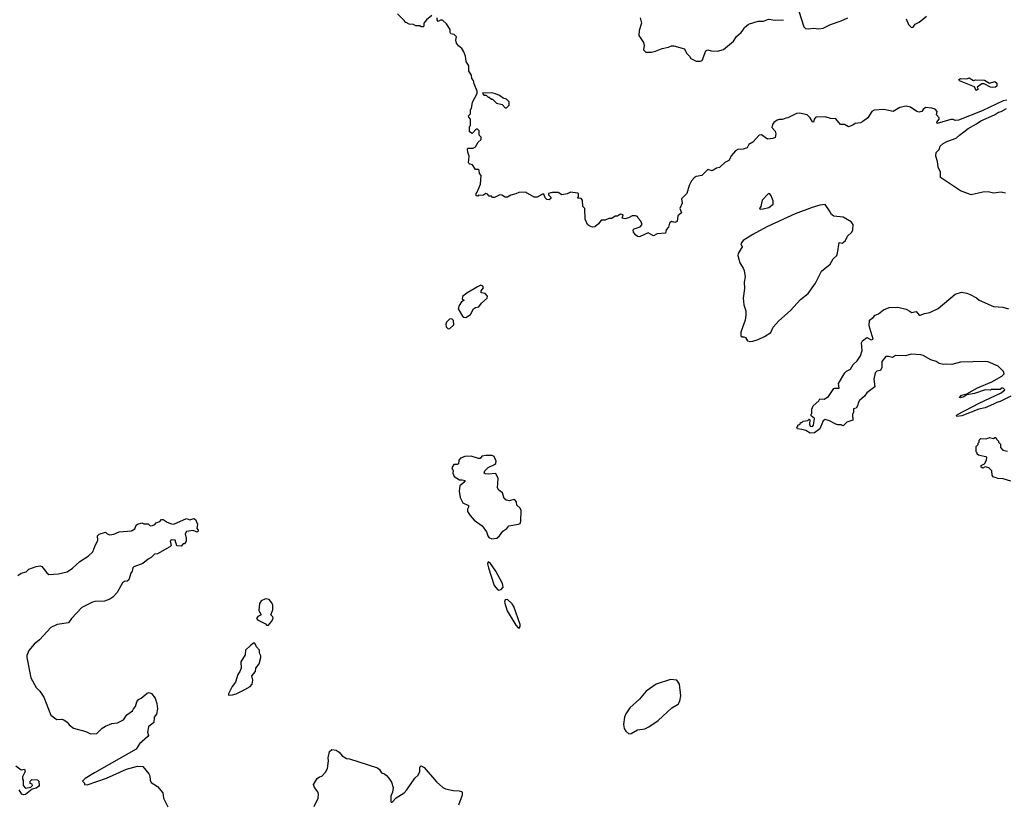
# Model space of a CAD drawing. Extents: x 2087054 to 2277909, y 548907 to 753496.
# Tile 381 of 444: x 2233101 to 2242335, y 656478 to 663816. Entities that reach past the tile are written whole.
import ezdxf

# ---------------------------------------------------------------- set-up
doc = ezdxf.new("R2010")
doc.units = 0

msp = doc.modelspace()

# ---------------------------------------------------------------- linework, layer by layer
at = {"layer": '0CON20XD'}
for points in [[(2236967.5, 663855), (2236916.7, 663815), (2236890, 663785), (2236890, 663755), (2236885, 663750), (2236865, 663750), (2236855, 663760), (2236815, 663760), (2236795, 663770), (2236753, 663773), (2236725, 663790), (2236715, 663790), (2236710, 663805), (2236645, 663870)], [(2240406.9, 663895), (2240455, 663748.8), (2240470, 663735), (2240495, 663730.8), (2240545, 663737.1), (2240595, 663731.1), (2240635, 663738.1), (2240705, 663771.4), (2240805.9, 663804.1), (2240866.1, 663833.9)], [(2242358.8, 663061.2), (2242323.4, 663055), (2242127.8, 662962.2), (2241905, 662874.3), (2241875, 662870.6), (2241855, 662880.6), (2241835, 662881.8), (2241704.4, 662844.4), (2241700.8, 662855), (2241723.8, 662885), (2241723.8, 662895), (2241698.8, 662925), (2241705.9, 662955.9), (2241685, 662976.2), (2241655, 662986.2), (2241595, 662992.5), (2241572.5, 662975), (2241560, 662955), (2241535, 662950), (2241515, 662956.2), (2241455, 662996.7), (2241415, 663005.6), (2241355, 662993.5), (2241293.4, 662956.6), (2241205, 662974.2), (2241115, 662968.1), (2241094.1, 662955), (2241055, 662896.7), (2241008.6, 662861.4), (2240985, 662850), (2240935, 662843.3), (2240915, 662826.7), (2240875, 662811.2), (2240835, 662834.2), (2240798.8, 662835), (2240755, 662887.8), (2240705, 662890.8), (2240655, 662905.4), (2240567.8, 662902.2), (2240552.3, 662885), (2240545, 662856.2), (2240535, 662858), (2240515.7, 662895.7), (2240485, 662924.4), (2240415, 662940.8), (2240385, 662937.1), (2240305, 662895.8), (2240287.5, 662892.5), (2240255, 662880), (2240225, 662881.1), (2240206.2, 662875), (2240175, 662852.9), (2240161.5, 662835), (2240156.1, 662806.1), (2240185, 662772.5), (2240193, 662747), (2240187.5, 662712.5), (2240165, 662702), (2240115, 662696), (2240057.3, 662737.3), (2240036.7, 662735), (2239975, 662667.5), (2239940, 662645), (2239924, 662616), (2239885, 662601.2), (2239835, 662597.5), (2239815, 662586.2), (2239777.9, 662542.1), (2239752.7, 662497.3), (2239713.9, 662476.1), (2239665, 662430), (2239635, 662422.5), (2239595, 662400), (2239555, 662412.5), (2239496.7, 662355), (2239445, 662346.2), (2239425, 662333.3), (2239401.2, 662305), (2239379.3, 662260.7), (2239356.7, 662185), (2239307.5, 662135), (2239312.5, 662095), (2239293.3, 662045), (2239307.5, 662005), (2239273.9, 661976.1), (2239267.5, 661925), (2239245, 661913.8), (2239215, 661922.5), (2239195, 661907.5), (2239185, 661870), (2239163, 661847), (2239157, 661813), (2239080.7, 661809.3), (2239045, 661790), (2239037.5, 661792.5), (2238995, 661816.7), (2238915, 661780), (2238895, 661782.5), (2238875, 661797.5), (2238856.7, 661825), (2238853.8, 661846.2), (2238865, 661856.7), (2238920, 661875), (2238940, 661895), (2238927, 661927), (2238900, 661955), (2238895, 661970), (2238875, 661976.7), (2238845, 661976.7), (2238811.7, 661958.3), (2238775, 661947.5), (2238750, 661955), (2238760, 661985), (2238735, 661992.5), (2238707, 661973), (2238685, 661972.5), (2238655, 661952.5), (2238625, 661952.5), (2238593, 661937), (2238555, 661937.5), (2238529.3, 661900.7), (2238495, 661874), (2238472.3, 661872.3), (2238442.3, 661882.3), (2238427.5, 661895), (2238402.5, 661945), (2238400, 662045), (2238382.5, 662065), (2238380, 662125), (2238365, 662140), (2238331.7, 662141.7), (2238340, 662155), (2238340, 662185), (2238335, 662190), (2238265, 662200), (2238235, 662183.3), (2238185, 662173.3), (2238150, 662195), (2238095, 662196.2), (2238060, 662185), (2238060, 662175), (2238083, 662153), (2238080.7, 662139.3), (2238065, 662126.7), (2238045, 662130), (2238027.5, 662145), (2238015, 662180), (2238005, 662180), (2237955, 662152.5), (2237927, 662153), (2237845, 662200), (2237783, 662197), (2237755, 662182.5), (2237708.3, 662171.7), (2237675, 662152.5), (2237655, 662152.5), (2237621.7, 662171.7), (2237605, 662172.5), (2237555, 662150), (2237535, 662150), (2237525, 662160), (2237505, 662160), (2237489.3, 662179.3), (2237473.3, 662186.7), (2237445, 662167.5), (2237405, 662170), (2237397, 662163), (2237383.3, 662163.3), (2237382.5, 662185), (2237392.5, 662197.5), (2237421.2, 662275), (2237427.5, 662355), (2237413.6, 662373.6), (2237410, 662405), (2237401.7, 662411.7), (2237375, 662412.5), (2237346.4, 662456.4), (2237323, 662463), (2237310, 662475), (2237317.5, 662535), (2237303, 662573), (2237300, 662605), (2237305, 662610), (2237355, 662610), (2237375.9, 662624.1), (2237400.7, 662669.3), (2237428.3, 662691.7), (2237430, 662715), (2237410, 662735), (2237410, 662775), (2237395, 662790), (2237381.7, 662788.3), (2237345, 662750), (2237320, 662765), (2237320, 662815), (2237330, 662825), (2237330, 662885), (2237311.7, 662901.7), (2237310, 662915), (2237330, 662935), (2237330, 662975), (2237337, 662983), (2237348.3, 663041.7), (2237390, 663125), (2237390, 663145), (2237362.5, 663215), (2237357.5, 663245), (2237342.5, 663265), (2237337.5, 663295), (2237313.6, 663333.6), (2237312.5, 663385), (2237286.7, 663425), (2237283.3, 663475), (2237266.2, 663515), (2237245.9, 663545.9), (2237215, 663570), (2237196.7, 663595), (2237190, 663625), (2237197, 663657), (2237176.7, 663676.7), (2237143.6, 663683.6), (2237137.5, 663695), (2237136.7, 663725), (2237105, 663777.5), (2237065, 663812.5), (2237048.3, 663811.7), (2237025, 663800), (2237017.5, 663815), (2237017.5, 663835)], [(2238920, 663835), (2238932.5, 663785), (2238910, 663715), (2238908.3, 663668.3), (2238951.7, 663601.7), (2238957.5, 663575), (2238950, 663535), (2238973, 663513), (2239025, 663512.5), (2239065, 663520), (2239125, 663546.7), (2239185, 663557.5), (2239215, 663572.5), (2239235, 663572.5), (2239335, 663542.5), (2239353.9, 663503.9), (2239382.5, 663475), (2239393.6, 663453.6), (2239445, 663426.2), (2239485, 663426.2), (2239500, 663435), (2239537, 663523), (2239555, 663532.5), (2239585, 663523.8), (2239645, 663520.8), (2239702.1, 663537.9), (2239793.9, 663616.1), (2239822.2, 663657.8), (2239866.7, 663695), (2239885, 663722.5), (2239898.3, 663741.7), (2239936.4, 663773.6), (2240025, 663802), (2240076.4, 663803.6), (2240125, 663822.5), (2240185, 663813.3), (2240263.6, 663816.4)], [(2241413.3, 663825), (2241435, 663770), (2241465, 663743.3), (2241480, 663745), (2241500, 663775), (2241536.2, 663793.8), (2241605, 663850)], [(2242075, 663153.8), (2242063.9, 663163.9), (2242057, 663187), (2241914.2, 663244.2), (2241910, 663255), (2241925, 663266.2), (2241985, 663262.5), (2242005, 663270), (2242045, 663247.5), (2242065, 663253.3), (2242150.7, 663250.7), (2242195, 663222.5), (2242245, 663237.5), (2242265, 663220), (2242265, 663192.5), (2242253.3, 663185), (2242225, 663181.1), (2242204.2, 663184.2), (2242146.2, 663216.2), (2242125, 663216.2), (2242080, 663185), (2242090, 663165), (2242075, 663153.8)], [(2237665, 662990), (2237690, 663015), (2237690, 663045), (2237665, 663070), (2237635, 663080), (2237600, 663105), (2237561.7, 663121.7), (2237525, 663130), (2237441.7, 663128.3), (2237455, 663110), (2237475, 663110), (2237495, 663090), (2237505, 663090), (2237525, 663070), (2237535, 663070), (2237573, 663033), (2237625, 663020), (2237655, 662990), (2237665, 662990)], [(2242345, 662190), (2242305, 662197.5), (2242235, 662190), (2242185, 662203.3), (2242135, 662198.8), (2242025, 662173.3), (2241925, 662212.5), (2241737.5, 662335), (2241737.5, 662385), (2241713.6, 662433.6), (2241710, 662485), (2241692.5, 662535), (2241695, 662570), (2241725, 662600), (2241735, 662630), (2241762.5, 662655), (2241795, 662673.3), (2241882.5, 662705), (2241913.8, 662735), (2241995.6, 662795), (2242075, 662838.3), (2242115, 662869), (2242242.7, 662925), (2242281.7, 662948.3), (2242306.7, 662955), (2242356.6, 662985)], [(2240045, 662040), (2240075, 662043.1), (2240125.5, 662054.5), (2240168.2, 662085), (2240167.3, 662117.3), (2240150, 662165), (2240135, 662183.3), (2240122.5, 662185), (2240062.5, 662125), (2240052.5, 662065), (2240040, 662045), (2240045, 662040)], [(2239955, 660800), (2239975, 660803.3), (2240025, 660816.2), (2240085.9, 660844.1), (2240145, 660883.3), (2240166.4, 660933.6), (2240219.1, 660990.9), (2240329.1, 661090.9), (2240425, 661193.3), (2240495, 661247.5), (2240564, 661345), (2240621.2, 661458.8), (2240701.2, 661525), (2240731.2, 661575), (2240763.5, 661606.5), (2240771.7, 661628.3), (2240785, 661727.5), (2240815, 661721.2), (2240825, 661726.2), (2240844.3, 661745.7), (2240865.6, 661785), (2240906.4, 661825), (2240914.4, 661845), (2240917.5, 661895), (2240899.7, 661919.7), (2240825, 661964), (2240735, 661973.3), (2240715, 661988.8), (2240694.2, 662025), (2240655, 662083.3), (2240605, 662076.2), (2240534.2, 662055.8), (2240374.4, 661995.6), (2240107.6, 661872.4), (2239975, 661802.5), (2239886.7, 661745), (2239868.8, 661725), (2239863.9, 661713.9), (2239876.7, 661685), (2239840, 661625), (2239836.7, 661605), (2239853.3, 661535), (2239886.1, 661486.1), (2239893.9, 661463.9), (2239903.8, 661405), (2239896.7, 661355), (2239898.8, 661295), (2239886.2, 661205), (2239893.6, 661143.6), (2239910, 661085), (2239911.2, 661045), (2239905, 661000), (2239863.3, 660885), (2239865, 660852.5), (2239875, 660843.3), (2239893, 660843), (2239906.4, 660836.4), (2239926.4, 660806.4), (2239955, 660800)], [(2237285, 661023.8), (2237327.7, 661052.3), (2237356.7, 661105), (2237375, 661118.8), (2237407.5, 661125), (2237432.3, 661157.7), (2237486.2, 661205), (2237486.7, 661225), (2237465, 661247.5), (2237430, 661255), (2237430, 661275), (2237449.3, 661300.7), (2237445, 661317.5), (2237425, 661326.7), (2237395, 661312.5), (2237295, 661252.5), (2237255, 661220), (2237250, 661195), (2237270, 661185), (2237245, 661170), (2237223.3, 661135), (2237214.1, 661104.1), (2237253.8, 661035), (2237265, 661026.2), (2237285, 661023.8)], [(2242394.7, 660285.3), (2242295, 660235.6), (2242265, 660227.9), (2242235, 660209.5), (2242155, 660178), (2242095.6, 660164.4), (2241937.9, 660102.1), (2241890, 660095), (2241887.5, 660105), (2241897.5, 660115), (2242098.8, 660221.2), (2242305, 660317.5), (2242340, 660345), (2242325, 660360), (2242305, 660360), (2242295, 660350), (2242215, 660350), (2242205, 660342.5), (2242155, 660346), (2242055, 660310), (2241985, 660300), (2241955, 660280), (2241925, 660270), (2241913.3, 660273.3), (2241935, 660295.8), (2241985, 660306.7), (2242083.8, 660365), (2242218.6, 660421.4), (2242310.8, 660475), (2242332.5, 660495), (2242328.8, 660518.8), (2242277.3, 660567.3), (2242185, 660608), (2242155, 660612), (2241925, 660603.3), (2241843, 660583), (2241785, 660587.5), (2241765, 660582.5), (2241725, 660592.5), (2241695, 660612.5), (2241645, 660627.5), (2241575, 660667.5), (2241553, 660673), (2241465, 660678.8), (2241405, 660663.8), (2241315, 660666.7), (2241285, 660647.5), (2241248.3, 660658.3), (2241225, 660656.7), (2241185, 660610), (2241185.8, 660555), (2241175, 660526.7), (2241140.5, 660519.5), (2241123.3, 660505), (2241111.2, 660445), (2241120, 660375), (2241045, 660316.2), (2241023.3, 660285), (2240976.1, 660243.9), (2240963.3, 660225), (2240958.8, 660195), (2240945.9, 660174.1), (2240921.7, 660168.3), (2240920, 660135), (2240910, 660115), (2240915, 660062.5), (2240857.5, 660042.5), (2240825, 660007.5), (2240805, 660017.5), (2240775, 660016.7), (2240755, 660023.3), (2240695.9, 660055.9), (2240653.6, 660066.4), (2240637.5, 660055), (2240605, 659980), (2240555, 659943.3), (2240515, 659940), (2240473.9, 659963.9), (2240437, 659973), (2240395, 659980), (2240390, 659995), (2240400, 660005), (2240400, 660015), (2240420, 660025), (2240425, 660040), (2240435, 660040), (2240448.3, 660051.7), (2240491.7, 660058.3), (2240505, 660070), (2240510, 660065), (2240506.7, 660025), (2240513.3, 660005), (2240535, 660001.2), (2240546.7, 660015), (2240556.4, 660076.4), (2240522.5, 660102.5), (2240523, 660117), (2240530, 660125), (2240530, 660165), (2240542.5, 660195), (2240596.4, 660243.6), (2240605, 660260), (2240645, 660257.5), (2240687.7, 660282.3), (2240735, 660357.5), (2240745, 660362.5), (2240785, 660360), (2240781.2, 660405), (2240838, 660505), (2240855, 660522), (2240891.2, 660538.8), (2240917.6, 660582.4), (2240955, 660616.7), (2240986.2, 660665), (2241001.2, 660715), (2240996.2, 660785), (2241004.2, 660805.8), (2241045, 660837.5), (2241085, 660813.3), (2241105, 660820), (2241067.5, 660945), (2241070.7, 660999.3), (2241105.9, 661024.1), (2241125, 661046.7), (2241155, 661056.7), (2241202.5, 661095), (2241255, 661118), (2241335, 661121.2), (2241415, 661101.2), (2241448.3, 661081.7), (2241465, 661072), (2241509.2, 661079.2), (2241535, 661046.2), (2241545, 661044.2), (2241585, 661060), (2241635, 661070), (2241715, 661107.5), (2241875, 661242.5), (2241935, 661260), (2241985, 661252.5), (2242015, 661240), (2242075, 661207.5), (2242100, 661185), (2242235, 661128), (2242321.3, 661121.3), (2242375, 661104.4)], [(2237118.3, 660918.3), (2237135, 660920), (2237172.5, 660955), (2237170, 660995), (2237155, 661012.5), (2237130.7, 661009.3), (2237105, 660980), (2237098.3, 660961.7), (2237100, 660935), (2237118.3, 660918.3)], [(2242395, 659487.5), (2242325, 659510), (2242275, 659512.5), (2242259.3, 659519.3), (2242235, 659527.5), (2242220, 659545), (2242217, 659587), (2242190, 659615), (2242155, 659622.5), (2242135, 659611.2), (2242118.8, 659618.8), (2242118.8, 659635), (2242148, 659652), (2242167.5, 659685), (2242170, 659715), (2242093, 659733), (2242081.7, 659741.7), (2242080, 659755), (2242070, 659765), (2242070, 659815), (2242088.3, 659831.7), (2242090, 659845), (2242100, 659855), (2242100, 659875), (2242115, 659890), (2242165, 659887.5), (2242195, 659897.5), (2242235, 659890), (2242245, 659900), (2242255, 659900), (2242261.7, 659881.7), (2242280, 659865), (2242280, 659855), (2242300, 659835), (2242300, 659805), (2242320, 659780), (2242365, 659770)], [(2237528.3, 658948.3), (2237575, 658954.2), (2237600, 658975), (2237630.8, 659019.2), (2237670, 659045), (2237689.3, 659070.7), (2237780, 659085), (2237795, 659093.3), (2237801.9, 659115), (2237803.1, 659213.1), (2237795, 659234.3), (2237763.8, 659263.8), (2237758.9, 659295), (2237745, 659312.9), (2237735, 659315.6), (2237695, 659303.5), (2237662, 659312), (2237645.7, 659325), (2237628.8, 659378.8), (2237593.6, 659403.6), (2237582.5, 659425), (2237587, 659513), (2237565, 659560), (2237494.2, 659554.2), (2237465, 659557.5), (2237457.5, 659565), (2237462.7, 659587.3), (2237494.4, 659615.6), (2237555, 659644.3), (2237565.7, 659655), (2237570.8, 659675), (2237550.7, 659720.7), (2237530.7, 659730.7), (2237475, 659731.2), (2237435, 659722.5), (2237418.3, 659701.7), (2237405, 659700), (2237335, 659723.3), (2237275, 659721.2), (2237235, 659703.3), (2237218.8, 659685), (2237215, 659652.5), (2237205, 659646.7), (2237172.5, 659645), (2237154, 659615), (2237166.1, 659586.1), (2237162, 659565), (2237175, 659533.3), (2237225, 659502.5), (2237250.7, 659500.7), (2237277.5, 659495), (2237266.7, 659475), (2237228.8, 659445), (2237223.3, 659395), (2237230.8, 659335), (2237256.2, 659285), (2237309.7, 659259.7), (2237310, 659245), (2237299.2, 659225), (2237302, 659205), (2237325, 659166.7), (2237363, 659123), (2237439.2, 659069.2), (2237478.8, 659015), (2237490, 658975), (2237500.3, 658960.3), (2237528.3, 658948.3)], [(2233084.2, 658605), (2233114.1, 658625.9), (2233161, 658639), (2233187.3, 658662.7), (2233255, 658690), (2233293.9, 658693.9), (2233308.7, 658688.7), (2233355, 658628.9), (2233375, 658613.8), (2233465, 658618.6), (2233545, 658640), (2233595.8, 658674.2), (2233665, 658736.7), (2233742.5, 658785), (2233787.5, 658825), (2233804.1, 658875.9), (2233833.3, 658935), (2233830.6, 658975), (2233845, 658992.2), (2233905, 659010), (2233920, 658995), (2233945, 658986.7), (2233985, 658991.2), (2234035, 659014), (2234148.3, 659021.7), (2234179.5, 659040.5), (2234192.5, 659075), (2234204.1, 659085.9), (2234245, 659097.5), (2234265, 659090), (2234305, 659090), (2234325, 659070), (2234347, 659073), (2234368.3, 659081.7), (2234381.7, 659098.3), (2234415, 659110), (2234431.2, 659128.8), (2234445, 659130), (2234485, 659103.3), (2234525, 659087.5), (2234545, 659086.7), (2234665, 659137.5), (2234695, 659127.5), (2234735, 659137.5), (2234748.3, 659128.3), (2234768.8, 659085), (2234762.5, 659045), (2234775, 659030), (2234775, 659020), (2234765, 659010), (2234726.7, 659026.7), (2234665, 659017.5), (2234653.3, 658995), (2234663.3, 658955), (2234662.5, 658925), (2234645, 658900), (2234635, 658900), (2234615, 658880), (2234573, 658883), (2234557.5, 658935), (2234521.2, 658938.8), (2234513.3, 658925), (2234520, 658885), (2234508.3, 658871.7), (2234391.7, 658808.3), (2234365, 658803.3), (2234335, 658772.5), (2234305, 658757.5), (2234255, 658716.2), (2234170, 658685), (2234161.2, 658675), (2234156, 658645), (2234144, 658625), (2234125, 658563.3), (2234109.2, 658550.8), (2234082.1, 658547.9), (2234066.2, 658535), (2234015, 658444), (2233975, 658401.2), (2233945, 658381.2), (2233895, 658363.3), (2233805, 658360), (2233785, 658353.8), (2233685, 658303.8), (2233587.3, 658202.7), (2233558.7, 658161.3), (2233452.5, 658145), (2233392.2, 658117.8), (2233285, 658000), (2233235, 657960), (2233185, 657902.5), (2233166.7, 657855), (2233166.2, 657835), (2233206.1, 657646.1), (2233253.8, 657555), (2233290.3, 657520.3), (2233325.7, 657465), (2233394, 657295), (2233447.5, 657255), (2233495, 657256), (2233515, 657250), (2233545, 657230), (2233565, 657204), (2233605, 657174), (2233721.7, 657141.7), (2233765, 657121.2)], [(2237595, 658466), (2237615, 658473.8), (2237633.5, 658495), (2237628.4, 658528.4), (2237566, 658646), (2237515, 658718.1), (2237495, 658731.2), (2237488.1, 658715), (2237496.6, 658675), (2237551.5, 658511.5), (2237585, 658468.7), (2237595, 658466)], [(2235435, 658137.5), (2235465, 658177.5), (2235476.7, 658205), (2235476.1, 658216.1), (2235457.5, 658235), (2235476.1, 658283.9), (2235473.8, 658325), (2235465, 658347.5), (2235439.5, 658379.5), (2235405, 658386), (2235364.2, 658365.8), (2235348.3, 658341.7), (2235343.3, 658275), (2235366.7, 658235), (2235335, 658221.2), (2235322.3, 658202.3), (2235329.5, 658189.5), (2235405, 658152.5), (2235415, 658140), (2235435, 658137.5)], [(2237785, 658111.2), (2237794.2, 658125.8), (2237792.9, 658145), (2237734.5, 658315), (2237718.6, 658338.6), (2237675, 658378.4), (2237655, 658376.8), (2237646.5, 658353.5), (2237673.2, 658273.2), (2237755, 658137.5), (2237775, 658114.2), (2237785, 658111.2)], [(2235062.3, 657482.3), (2235095, 657484.6), (2235130.8, 657495), (2235212, 657535), (2235263.3, 657565), (2235282.5, 657585), (2235286.4, 657623.6), (2235277.5, 657665), (2235313.3, 657705), (2235316.7, 657735), (2235346.2, 657775), (2235362.5, 657835), (2235361.7, 657851.7), (2235350, 657875), (2235350, 657905), (2235322.5, 657935), (2235305, 657970), (2235295, 657970), (2235265, 657947.5), (2235220, 657905), (2235215, 657860), (2235176, 657795), (2235176.7, 657735), (2235166.7, 657705), (2235147.5, 657675), (2235123.3, 657605), (2235093.3, 657565), (2235060, 657495), (2235057.5, 657485), (2235062.3, 657482.3)], [(2238815, 657120), (2238835, 657123.3), (2238895, 657156.7), (2238965, 657166.7), (2239002.5, 657185), (2239087.5, 657245), (2239217, 657363), (2239275, 657397.5), (2239292.5, 657425), (2239300, 657475), (2239287.5, 657585), (2239263, 657623), (2239205, 657630), (2239070, 657585), (2238975, 657520), (2238915, 657443.3), (2238823.8, 657365), (2238785, 657306.7), (2238772, 657275), (2238764.2, 657205.8), (2238771.2, 657171.2), (2238784.2, 657144.2), (2238815, 657120)], [(2233765, 657121.2), (2233825, 657123.3), (2233875, 657173.3), (2233905, 657192.5), (2233963.6, 657216.4), (2234017, 657223), (2234075, 657252.5), (2234105, 657297.5), (2234160, 657335), (2234167.5, 657355), (2234187.5, 657375), (2234200.5, 657419.5), (2234215, 657442.5), (2234240, 657455), (2234295, 657502.5), (2234315, 657507.5), (2234338.3, 657498.3), (2234372.5, 657455), (2234387.5, 657405), (2234392.5, 657355), (2234382.5, 657305), (2234363.3, 657275), (2234357.5, 657225), (2234307.5, 657185), (2234300, 657135), (2234308.8, 657105), (2234304, 657095), (2234223.8, 657025), (2234192.5, 656975), (2233800.8, 656755), (2233715, 656700), (2233690, 656675), (2233707, 656657), (2233710, 656645), (2233735, 656642), (2233915, 656705.5), (2234100.9, 656789.1), (2234205, 656817.3), (2234254.2, 656814.2), (2234313.4, 656743.4), (2234320.8, 656725), (2234323.5, 656685), (2234335, 656662.5), (2234393.3, 656625), (2234443.3, 656565), (2234450, 656515), (2234491.2, 656435)], [(2235860.9, 656439.1), (2235898.8, 656515), (2235903.3, 656555), (2235896.7, 656575), (2235866.4, 656616.4), (2235857.5, 656645), (2235890.7, 656699.3), (2235913, 656717), (2235935, 656722.5), (2235968.3, 656761.7), (2235987.5, 656795), (2235996.7, 656865), (2235993.3, 656895), (2236005.8, 656954.2), (2236027.3, 656972.7), (2236067.4, 656967.4), (2236098.2, 656948.2), (2236125, 656914), (2236165, 656887.5), (2236195, 656886.7), (2236455, 656802), (2236476.2, 656785), (2236495, 656753.3), (2236523.6, 656743.6), (2236539.3, 656729.3), (2236563.6, 656703.6), (2236586.7, 656665), (2236602.5, 656615), (2236596.4, 656573.6), (2236582.5, 656535), (2236580, 656485), (2236585, 656480), (2236595, 656480), (2236630.7, 656519.3), (2236705, 656567.5), (2236730, 656595), (2236807.5, 656705), (2236837, 656733), (2236853.3, 656766.7), (2236853.6, 656806.4), (2236865, 656820), (2236895, 656802.5), (2237010.7, 656670.7), (2237070, 656615), (2237093.6, 656603.6), (2237165, 656587.5), (2237223.6, 656586.4), (2237245, 656580), (2237251.7, 656571.7), (2237250, 656545), (2237215, 656450)], [(2233065, 656820), (2233113, 656783), (2233145, 656787.5), (2233152.5, 656765), (2233127.5, 656715), (2233127.5, 656695), (2233133.3, 656685), (2233133.3, 656635), (2233155, 656610), (2233205, 656620), (2233220, 656635), (2233218.3, 656648.3), (2233200, 656655), (2233200, 656675), (2233215, 656690), (2233268.3, 656688.3), (2233280, 656675), (2233282.5, 656635), (2233276.7, 656625), (2233255, 656611.4), (2233218, 656602), (2233155, 656550.4), (2233135, 656546.5)], [(2233135, 656546.5), (2233120, 656555), (2233095.6, 656595.6)]]:
    msp.add_lwpolyline(points, dxfattribs=at)

doc.saveas('drawing.dxf')
